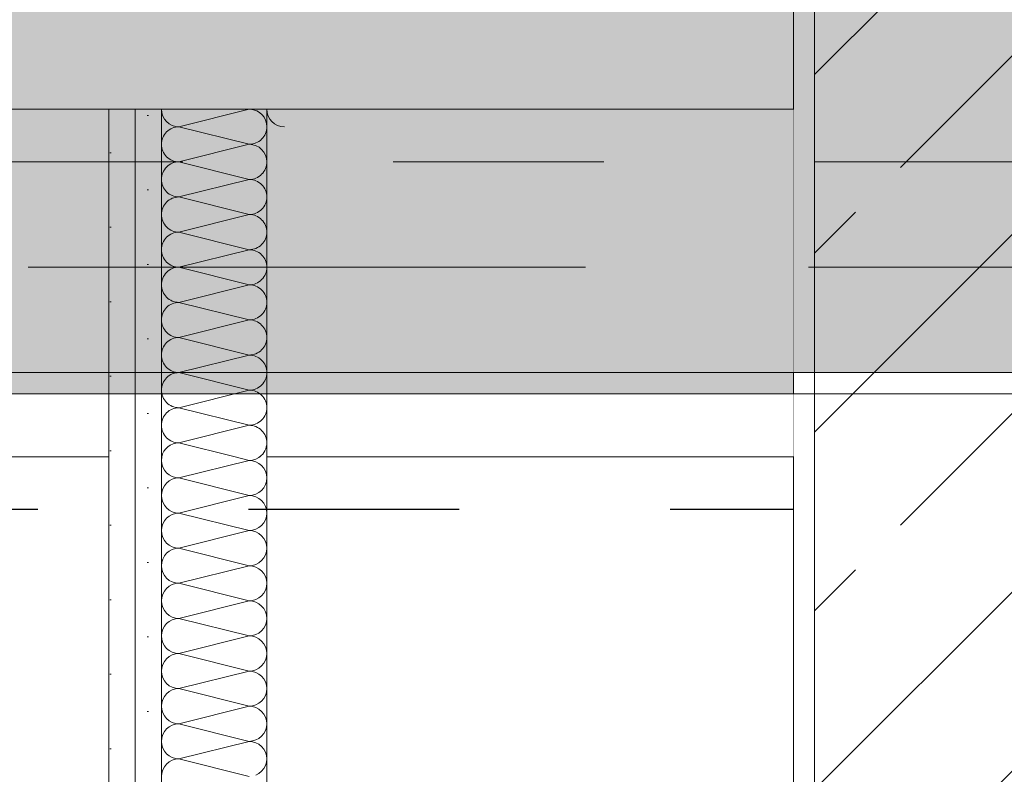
# Model space of a CAD drawing. Header units: metres. Extents: x -3.6 to 84.5, y -11 to 16.8.
# Tile 285 of 389: x 46.803 to 47.27, y 5.609 to 5.967. Entities that reach past the tile are written whole.
import ezdxf

# ---------------------------------------------------------------- set-up
doc = ezdxf.new("R2010")
doc.units = ezdxf.units.M
doc.header["$MEASUREMENT"] = 0
for name, pattern in [('Achse', [0.2, 0.1, -0.05, 0, -0.05]), ('Strichlinie doppelt', [0.54680553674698, 0.2645833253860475, -0.105833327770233, 0.07055555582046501, -0.1058333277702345]), ('Strichlinie eng', [0.11499999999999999, 0.07500000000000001, -0.03999999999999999]), ('Wipeout_Contour', [1, 0, -1])]:
    doc.linetypes.add(name, pattern=pattern)
for name, color, linetype in [('301 - Elemente.Linie', 7, 'Continuous'), ('451 - Universal.Achsen Raster', 7, 'Continuous'), ('605 - Struktur.Wand Innen', 7, 'Continuous'), ('607 - Struktur.Stütze', 7, 'Continuous'), ('608 - Struktur.Träger', 7, 'Continuous'), ('Neubau_605 - Struktur.Wand Innen', 7, 'Continuous'), ('Neubau_606 - Struktur.Wand Innen Ausbau', 7, 'Continuous'), ('Neubau_653 - Abdeckung.TB Verkofferung', 7, 'Continuous')]:
    doc.layers.add(name, color=color, linetype=linetype)
pattern_1 = [(44.99999999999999, (0, 0), (-0.08485281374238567, 0.08485281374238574), []), (44.99999999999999, (-0.04242640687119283, 0.04242640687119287), (-0.08485281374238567, 0.08485281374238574), [0.09, -0.03])]
pattern_2 = [(45, (0, 0), (-0.01767766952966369, 0.01767766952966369), [0, -0.025])]

# ---------------------------------------------------------------- blocks, each defined once
blk = doc.blocks.new('*X149')
at = {"layer": 'Neubau_606 - Struktur.Wand Innen Ausbau', "color": 7, "linetype": 'Continuous', "lineweight": 5}
for p, q in [((46.87832050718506, 5.916681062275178), (46.9115962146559, 5.924999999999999)), ((46.87832050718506, 5.916681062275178), (46.91165384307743, 5.908347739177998)), ((46.87832051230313, 5.900014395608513), (46.91165384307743, 5.908347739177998)), ((46.87832051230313, 5.900014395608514), (46.91165384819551, 5.891681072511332)), ((46.87832051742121, 5.883347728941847), (46.91165384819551, 5.891681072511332)), ((46.87832051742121, 5.883347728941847), (46.91165385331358, 5.875014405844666)), ((46.87832052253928, 5.866681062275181), (46.91165385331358, 5.875014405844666)), ((46.87832052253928, 5.866681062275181), (46.91165385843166, 5.858347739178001)), ((46.87832052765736, 5.850014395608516), (46.91165385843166, 5.858347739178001)), ((46.87832052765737, 5.850014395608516), (46.91165386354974, 5.841681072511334)), ((46.87832053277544, 5.833347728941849), (46.91165386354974, 5.841681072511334)), ((46.87832053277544, 5.833347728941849), (46.91165386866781, 5.825014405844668)), ((46.87832053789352, 5.816681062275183), (46.91165386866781, 5.825014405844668)), ((46.87832053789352, 5.816681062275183), (46.91165387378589, 5.808347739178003)), ((46.87832054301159, 5.800014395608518), (46.91165387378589, 5.808347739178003)), ((46.87832054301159, 5.800014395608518), (46.91165387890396, 5.791681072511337)), ((46.87832054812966, 5.783347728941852), (46.91165387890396, 5.791681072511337)), ((46.87832054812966, 5.783347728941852), (46.91165388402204, 5.775014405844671)), ((46.87832055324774, 5.766681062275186), (46.91165388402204, 5.775014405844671)), ((46.87832055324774, 5.766681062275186), (46.90504481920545, 5.76000000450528))]:
    blk.add_line(p, q, dxfattribs=at)
for centre, radius, start, end in [((46.87832050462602, 5.925014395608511), 0.008333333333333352, 180.0989768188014, 270.0000175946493), ((46.91165384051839, 5.916681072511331), 0.008333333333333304, 1.759464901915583e-05, 86.63054081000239), ((46.92832050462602, 5.925014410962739), 0.008333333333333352, 180.0990824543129, 270.0000175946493), ((46.8783205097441, 5.908347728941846), 0.008333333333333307, 90.00001759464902, 180.0000175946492), ((46.91165384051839, 5.916681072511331), 0.008333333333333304, 270.000017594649, 1.759464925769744e-05), ((46.8783205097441, 5.908347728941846), 0.008333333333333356, 180.000017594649, 270.0000175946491), ((46.91165384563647, 5.900014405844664), 0.0083333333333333, 1.759465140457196e-05, 90.00001759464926), ((46.87832051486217, 5.89168106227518), 0.008333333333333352, 90.000017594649, 180.0000175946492), ((46.91165384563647, 5.900014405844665), 0.008333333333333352, 270.000017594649, 1.759464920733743e-05), ((46.87832051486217, 5.89168106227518), 0.008333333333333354, 180.000017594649, 270.0000175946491), ((46.91165385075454, 5.883347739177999), 0.008333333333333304, 1.759464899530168e-05, 90.00001759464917), ((46.87832051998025, 5.875014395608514), 0.008333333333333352, 90.000017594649, 180.0000175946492), ((46.91165385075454, 5.883347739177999), 0.00833333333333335, 270.000017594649, 1.759464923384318e-05), ((46.87832051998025, 5.875014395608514), 0.008333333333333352, 180.0000175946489, 270.0000175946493), ((46.91165385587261, 5.866681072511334), 0.008333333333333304, 1.759464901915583e-05, 90.00001759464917), ((46.87832052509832, 5.858347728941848), 0.008333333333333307, 90.00001759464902, 180.0000175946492), ((46.91165385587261, 5.866681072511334), 0.008333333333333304, 270.000017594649, 1.759464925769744e-05), ((46.87832052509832, 5.858347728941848), 0.008333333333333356, 180.000017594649, 270.0000175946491), ((46.9116538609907, 5.850014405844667), 0.0083333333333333, 1.759464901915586e-05, 90.00001759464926), ((46.87832053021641, 5.841681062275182), 0.008333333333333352, 90.000017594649, 180.0000175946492), ((46.9116538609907, 5.850014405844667), 0.008333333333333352, 270.000017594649, 1.759464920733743e-05), ((46.87832053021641, 5.841681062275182), 0.008333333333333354, 180.000017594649, 270.0000175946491), ((46.91165386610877, 5.833347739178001), 0.008333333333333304, 1.759464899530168e-05, 90.00001759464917), ((46.87832053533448, 5.825014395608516), 0.008333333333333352, 90.000017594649, 180.0000175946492), ((46.91165386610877, 5.833347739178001), 0.00833333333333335, 270.000017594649, 1.759464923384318e-05), ((46.87832053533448, 5.825014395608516), 0.008333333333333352, 180.0000175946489, 270.0000175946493), ((46.91165387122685, 5.816681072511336), 0.008333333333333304, 1.759464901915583e-05, 90.00001759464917), ((46.87832054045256, 5.80834772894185), 0.008333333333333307, 90.00001759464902, 180.0000175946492), ((46.91165387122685, 5.816681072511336), 0.008333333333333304, 270.000017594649, 1.759464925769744e-05), ((46.87832054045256, 5.80834772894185), 0.008333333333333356, 180.000017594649, 270.0000175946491), ((46.91165387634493, 5.800014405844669), 0.0083333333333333, 1.759464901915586e-05, 90.00001759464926), ((46.87832054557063, 5.791681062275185), 0.008333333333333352, 90.000017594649, 180.0000175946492), ((46.91165387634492, 5.80001440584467), 0.008333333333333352, 270.000017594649, 1.759464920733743e-05), ((46.87832054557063, 5.791681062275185), 0.008333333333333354, 180.000017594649, 270.0000175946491), ((46.911653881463, 5.783347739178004), 0.008333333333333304, 1.759464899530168e-05, 90.00001759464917), ((46.87832055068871, 5.775014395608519), 0.008333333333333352, 90.000017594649, 180.0000175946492), ((46.911653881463, 5.783347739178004), 0.00833333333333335, 270.000017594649, 1.759464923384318e-05), ((46.87832055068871, 5.775014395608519), 0.008333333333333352, 180.0000175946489, 270.0000175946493), ((46.91165388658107, 5.766681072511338), 0.008333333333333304, 1.759464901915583e-05, 90.00001759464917), ((46.87832055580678, 5.758347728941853), 0.008333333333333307, 90.00001759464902, 168.5640091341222), ((46.91165388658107, 5.766681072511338), 0.008333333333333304, 306.7045521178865, 1.759464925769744e-05)]:
    blk.add_arc(centre, radius, start, end, dxfattribs=at)
blk = doc.blocks.new('*X150')
at = {"layer": 'Neubau_606 - Struktur.Wand Innen Ausbau', "color": 7, "linetype": 'Continuous', "lineweight": 5}
for p, q in [((46.87014734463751, 5.759973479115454), (46.86998722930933, 5.758347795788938)), ((46.86998722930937, 5.758347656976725), (46.870147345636, 5.756721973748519)), ((46.87015538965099, 5.759999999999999), (46.87014734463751, 5.759973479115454)), ((46.87832055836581, 5.75001439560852), (46.91165388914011, 5.758347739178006)), ((46.9050448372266, 5.759999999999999), (46.91165388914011, 5.758347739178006)), ((46.91165388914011, 5.758347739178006), (46.91327964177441, 5.758507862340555)), ((46.91327964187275, 5.758187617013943), (46.91165388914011, 5.758347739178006)), ((46.91327964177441, 5.758507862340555), (46.91484291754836, 5.75898207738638)), ((46.91484291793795, 5.757713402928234), (46.91327964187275, 5.758187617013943)), ((46.91484291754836, 5.75898207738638), (46.91628364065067, 5.759752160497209)), ((46.91628364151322, 5.756943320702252), (46.91484291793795, 5.757713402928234)), ((46.91628364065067, 5.759752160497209), (46.91658563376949, 5.759999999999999)), ((46.91754644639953, 5.755906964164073), (46.91628364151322, 5.756943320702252)), ((46.870147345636, 5.756721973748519), (46.87062156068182, 5.755158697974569)), ((46.87062156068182, 5.755158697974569), (46.87139164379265, 5.753717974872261)), ((46.87139164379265, 5.753717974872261), (46.87242800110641, 5.752455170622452)), ((46.87242800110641, 5.752455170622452), (46.87369080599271, 5.751418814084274)), ((46.91858280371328, 5.754644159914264), (46.91754644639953, 5.755906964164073)), ((46.91935288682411, 5.753203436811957), (46.91858280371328, 5.754644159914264)), ((46.91982710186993, 5.751640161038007), (46.91935288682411, 5.753203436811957)), ((46.87369080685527, 5.748609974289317), (46.87242800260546, 5.747573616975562)), ((46.87369080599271, 5.751418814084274), (46.87513152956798, 5.750648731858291)), ((46.87513152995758, 5.749380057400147), (46.87369080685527, 5.748609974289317)), ((46.87513152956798, 5.750648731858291), (46.87669480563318, 5.750174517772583)), ((46.87669480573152, 5.749854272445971), (46.87513152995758, 5.749380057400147)), ((46.87669480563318, 5.750174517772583), (46.87832055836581, 5.75001439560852)), ((46.87832055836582, 5.750014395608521), (46.87669480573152, 5.749854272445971)), ((46.87832055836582, 5.750014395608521), (46.91165389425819, 5.74168107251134)), ((46.91935288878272, 5.746825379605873), (46.91982710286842, 5.748388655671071)), ((46.91998722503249, 5.75001440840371), (46.91982710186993, 5.751640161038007)), ((46.91982710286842, 5.748388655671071), (46.91998722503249, 5.750014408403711)), ((46.87014734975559, 5.743306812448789), (46.86998722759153, 5.74168105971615)), ((46.8706215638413, 5.744870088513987), (46.87014734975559, 5.743306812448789)), ((46.87139164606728, 5.746310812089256), (46.8706215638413, 5.744870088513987)), ((46.87242800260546, 5.747573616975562), (46.87139164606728, 5.746310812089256)), ((46.91484292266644, 5.742315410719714), (46.91628364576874, 5.743085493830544)), ((46.91628364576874, 5.743085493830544), (46.91754645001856, 5.744121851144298)), ((46.91754645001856, 5.744121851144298), (46.91858280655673, 5.745384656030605)), ((46.91858280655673, 5.745384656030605), (46.91935288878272, 5.746825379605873)), ((46.86998722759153, 5.74168105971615), (46.87014735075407, 5.740055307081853)), ((46.87014735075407, 5.740055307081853), (46.8706215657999, 5.738492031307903)), ((46.8706215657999, 5.738492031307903), (46.87139164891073, 5.737051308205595)), ((46.8783205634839, 5.733347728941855), (46.91165389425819, 5.74168107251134)), ((46.91165389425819, 5.74168107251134), (46.91327964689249, 5.74184119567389)), ((46.91327964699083, 5.741520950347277), (46.91165389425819, 5.74168107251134)), ((46.91327964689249, 5.74184119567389), (46.91484292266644, 5.742315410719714)), ((46.91484292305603, 5.741046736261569), (46.91327964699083, 5.741520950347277)), ((46.9162836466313, 5.740276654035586), (46.91484292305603, 5.741046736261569)), ((46.9175464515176, 5.739240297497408), (46.9162836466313, 5.740276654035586)), ((46.91858280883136, 5.737977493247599), (46.9175464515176, 5.739240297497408)), ((46.87139164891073, 5.737051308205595), (46.87242800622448, 5.735788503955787)), ((46.87242800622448, 5.735788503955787), (46.87369081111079, 5.734752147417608)), ((46.87369081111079, 5.734752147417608), (46.87513153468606, 5.733982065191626)), ((46.87513153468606, 5.733982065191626), (46.87669481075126, 5.733507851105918)), ((46.91935289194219, 5.736536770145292), (46.91858280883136, 5.737977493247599)), ((46.91982710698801, 5.734973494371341), (46.91935289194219, 5.736536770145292)), ((46.91998723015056, 5.733347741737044), (46.91982710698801, 5.734973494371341)), ((46.87139165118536, 5.72964414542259), (46.87062156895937, 5.728203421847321)), ((46.87242800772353, 5.730906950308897), (46.87139165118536, 5.72964414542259)), ((46.87369081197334, 5.731943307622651), (46.87242800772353, 5.730906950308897)), ((46.87513153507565, 5.732713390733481), (46.87369081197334, 5.731943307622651)), ((46.8766948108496, 5.733187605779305), (46.87513153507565, 5.732713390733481)), ((46.87669481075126, 5.733507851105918), (46.8783205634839, 5.733347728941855)), ((46.8783205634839, 5.733347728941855), (46.8766948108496, 5.733187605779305)), ((46.8783205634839, 5.733347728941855), (46.91165389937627, 5.725014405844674)), ((46.91858281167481, 5.72871798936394), (46.91935289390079, 5.730158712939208)), ((46.91935289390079, 5.730158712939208), (46.9198271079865, 5.731721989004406)), ((46.9198271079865, 5.731721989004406), (46.91998723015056, 5.733347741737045)), ((46.87014735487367, 5.726640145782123), (46.8699872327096, 5.725014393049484)), ((46.8699872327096, 5.725014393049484), (46.87014735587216, 5.723388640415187)), ((46.87062156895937, 5.728203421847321), (46.87014735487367, 5.726640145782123)), ((46.87832056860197, 5.716681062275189), (46.91165389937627, 5.725014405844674)), ((46.91165389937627, 5.725014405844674), (46.91327965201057, 5.725174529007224)), ((46.9132796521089, 5.724854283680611), (46.91165389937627, 5.725014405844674)), ((46.91327965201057, 5.725174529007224), (46.91484292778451, 5.725648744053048)), ((46.9148429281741, 5.724380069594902), (46.9132796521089, 5.724854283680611)), ((46.91484292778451, 5.725648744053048), (46.91628365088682, 5.726418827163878)), ((46.91628365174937, 5.723609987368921), (46.9148429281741, 5.724380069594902)), ((46.91628365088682, 5.726418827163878), (46.91754645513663, 5.727455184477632)), ((46.91754645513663, 5.727455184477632), (46.91858281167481, 5.72871798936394)), ((46.87014735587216, 5.723388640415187), (46.87062157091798, 5.721825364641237)), ((46.87062157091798, 5.721825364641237), (46.87139165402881, 5.72038464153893)), ((46.87139165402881, 5.72038464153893), (46.87242801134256, 5.719121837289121)), ((46.91754645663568, 5.722573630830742), (46.91628365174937, 5.723609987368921)), ((46.91858281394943, 5.721310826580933), (46.91754645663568, 5.722573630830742)), ((46.91935289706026, 5.719870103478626), (46.91858281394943, 5.721310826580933)), ((46.91982711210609, 5.718306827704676), (46.91935289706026, 5.719870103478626)), ((46.87242801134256, 5.719121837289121), (46.87369081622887, 5.718085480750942)), ((46.87369081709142, 5.715276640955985), (46.87242801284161, 5.714240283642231)), ((46.87369081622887, 5.718085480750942), (46.87513153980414, 5.71731539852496)), ((46.87513154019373, 5.716046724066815), (46.87369081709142, 5.715276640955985)), ((46.87513153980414, 5.71731539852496), (46.87669481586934, 5.716841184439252)), ((46.87669481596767, 5.716520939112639), (46.87513154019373, 5.716046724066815)), ((46.87669481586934, 5.716841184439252), (46.87832056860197, 5.716681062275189)), ((46.87832056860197, 5.716681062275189), (46.87669481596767, 5.716520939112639)), ((46.87832056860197, 5.716681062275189), (46.91165390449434, 5.708347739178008)), ((46.91935289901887, 5.713492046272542), (46.91982711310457, 5.71505532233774)), ((46.91998723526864, 5.716681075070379), (46.91982711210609, 5.718306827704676)), ((46.91982711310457, 5.71505532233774), (46.91998723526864, 5.716681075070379)), ((46.87062157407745, 5.711536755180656), (46.87014735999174, 5.709973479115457)), ((46.87139165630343, 5.712977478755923), (46.87062157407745, 5.711536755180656)), ((46.87242801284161, 5.714240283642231), (46.87139165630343, 5.712977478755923)), ((46.9162836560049, 5.709752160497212), (46.91754646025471, 5.710788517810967)), ((46.91754646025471, 5.710788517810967), (46.91858281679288, 5.712051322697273)), ((46.91858281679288, 5.712051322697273), (46.91935289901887, 5.713492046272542)), ((46.87014735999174, 5.709973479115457), (46.86998723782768, 5.708347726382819)), ((46.86998723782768, 5.708347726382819), (46.87014736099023, 5.706721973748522)), ((46.87014736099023, 5.706721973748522), (46.87062157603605, 5.705158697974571)), ((46.87832057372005, 5.700014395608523), (46.91165390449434, 5.708347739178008)), ((46.91165390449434, 5.708347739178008), (46.91327965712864, 5.708507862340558)), ((46.91327965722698, 5.708187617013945), (46.91165390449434, 5.708347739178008)), ((46.91327965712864, 5.708507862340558), (46.91484293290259, 5.708982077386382)), ((46.91484293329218, 5.707713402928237), (46.91327965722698, 5.708187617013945)), ((46.91484293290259, 5.708982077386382), (46.9162836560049, 5.709752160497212)), ((46.91628365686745, 5.706943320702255), (46.91484293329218, 5.707713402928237)), ((46.91754646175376, 5.705906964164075), (46.91628365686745, 5.706943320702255)), ((46.91858281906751, 5.704644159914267), (46.91754646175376, 5.705906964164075)), ((46.87062157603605, 5.705158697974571), (46.87139165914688, 5.703717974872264)), ((46.87139165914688, 5.703717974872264), (46.87242801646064, 5.702455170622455)), ((46.87242801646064, 5.702455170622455), (46.87369082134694, 5.701418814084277)), ((46.87369082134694, 5.701418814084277), (46.87513154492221, 5.700648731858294)), ((46.91935290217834, 5.70320343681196), (46.91858281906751, 5.704644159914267)), ((46.91982711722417, 5.70164016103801), (46.91935290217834, 5.70320343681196)), ((46.91998724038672, 5.700014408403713), (46.91982711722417, 5.70164016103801)), ((46.87139166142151, 5.696310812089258), (46.87062157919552, 5.694870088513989)), ((46.87242801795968, 5.697573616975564), (46.87139166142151, 5.696310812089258)), ((46.87369082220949, 5.698609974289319), (46.87242801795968, 5.697573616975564)), ((46.8751315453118, 5.699380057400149), (46.87369082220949, 5.698609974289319)), ((46.87513154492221, 5.700648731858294), (46.87669482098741, 5.700174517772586)), ((46.87669482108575, 5.699854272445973), (46.8751315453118, 5.699380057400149)), ((46.87669482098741, 5.700174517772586), (46.87832057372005, 5.700014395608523)), ((46.87832057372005, 5.700014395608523), (46.87669482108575, 5.699854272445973)), ((46.87832057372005, 5.700014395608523), (46.91165390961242, 5.691681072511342)), ((46.91858282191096, 5.695384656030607), (46.91935290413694, 5.696825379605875)), ((46.91935290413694, 5.696825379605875), (46.91982711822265, 5.698388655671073)), ((46.91982711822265, 5.698388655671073), (46.91998724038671, 5.700014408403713)), ((46.87014736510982, 5.693306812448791), (46.86998724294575, 5.691681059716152)), ((46.86998724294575, 5.691681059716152), (46.8701473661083, 5.690055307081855)), ((46.87062157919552, 5.694870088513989), (46.87014736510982, 5.693306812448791)), ((46.87832057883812, 5.683347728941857), (46.91165390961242, 5.691681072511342)), ((46.91165390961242, 5.691681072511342), (46.91327966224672, 5.691841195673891)), ((46.91327966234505, 5.691520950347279), (46.91165390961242, 5.691681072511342)), ((46.91327966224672, 5.691841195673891), (46.91484293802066, 5.692315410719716)), ((46.91484293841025, 5.691046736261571), (46.91327966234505, 5.691520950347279)), ((46.91484293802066, 5.692315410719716), (46.91628366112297, 5.693085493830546)), ((46.91628366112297, 5.693085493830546), (46.91754646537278, 5.6941218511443)), ((46.91754646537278, 5.6941218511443), (46.91858282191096, 5.695384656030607)), ((46.8701473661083, 5.690055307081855), (46.87062158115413, 5.688492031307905)), ((46.87062158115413, 5.688492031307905), (46.87139166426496, 5.687051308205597)), ((46.87139166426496, 5.687051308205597), (46.87242802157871, 5.685788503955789)), ((46.91628366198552, 5.690276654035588), (46.91484293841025, 5.691046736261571)), ((46.91754646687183, 5.68924029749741), (46.91628366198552, 5.690276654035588)), ((46.91858282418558, 5.687977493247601), (46.91754646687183, 5.68924029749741)), ((46.91935290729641, 5.686536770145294), (46.91858282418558, 5.687977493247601)), ((46.87242802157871, 5.685788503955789), (46.87369082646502, 5.68475214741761)), ((46.87369082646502, 5.68475214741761), (46.87513155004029, 5.683982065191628)), ((46.87513155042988, 5.682713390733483), (46.87369082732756, 5.681943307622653)), ((46.87513155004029, 5.683982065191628), (46.87669482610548, 5.68350785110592)), ((46.87669482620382, 5.683187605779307), (46.87513155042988, 5.682713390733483)), ((46.87669482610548, 5.68350785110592), (46.87832057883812, 5.683347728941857)), ((46.87832057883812, 5.683347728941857), (46.87669482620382, 5.683187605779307)), ((46.87832057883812, 5.683347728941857), (46.91165391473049, 5.675014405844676)), ((46.91982712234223, 5.684973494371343), (46.91935290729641, 5.686536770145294)), ((46.91998724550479, 5.683347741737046), (46.91982712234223, 5.684973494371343)), ((46.91982712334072, 5.681721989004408), (46.91998724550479, 5.683347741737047)), ((46.8706215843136, 5.678203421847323), (46.87014737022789, 5.676640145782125)), ((46.87139166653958, 5.679644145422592), (46.8706215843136, 5.678203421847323)), ((46.87242802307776, 5.680906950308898), (46.87139166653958, 5.679644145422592)), ((46.87369082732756, 5.681943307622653), (46.87242802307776, 5.680906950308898)), ((46.91754647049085, 5.677455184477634), (46.91858282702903, 5.678717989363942)), ((46.91858282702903, 5.678717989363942), (46.91935290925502, 5.680158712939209)), ((46.91935290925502, 5.680158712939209), (46.91982712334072, 5.681721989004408)), ((46.87014737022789, 5.676640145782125), (46.86998724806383, 5.675014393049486)), ((46.86998724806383, 5.675014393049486), (46.87014737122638, 5.673388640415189)), ((46.87014737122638, 5.673388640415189), (46.8706215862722, 5.671825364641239)), ((46.8783205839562, 5.666681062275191), (46.91165391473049, 5.675014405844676)), ((46.91165391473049, 5.675014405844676), (46.91327966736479, 5.675174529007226)), ((46.91327966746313, 5.674854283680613), (46.91165391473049, 5.675014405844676)), ((46.91327966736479, 5.675174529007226), (46.91484294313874, 5.67564874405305)), ((46.91484294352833, 5.674380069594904), (46.91327966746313, 5.674854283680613)), ((46.91484294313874, 5.67564874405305), (46.91628366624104, 5.67641882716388)), ((46.9162836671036, 5.673609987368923), (46.91484294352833, 5.674380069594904)), ((46.91628366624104, 5.67641882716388), (46.91754647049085, 5.677455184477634)), ((46.9175464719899, 5.672573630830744), (46.9162836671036, 5.673609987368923)), ((46.8706215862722, 5.671825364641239), (46.87139166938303, 5.670384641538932)), ((46.87139166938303, 5.670384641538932), (46.87242802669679, 5.669121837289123)), ((46.87242802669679, 5.669121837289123), (46.87369083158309, 5.668085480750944)), ((46.91858282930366, 5.671310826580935), (46.9175464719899, 5.672573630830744)), ((46.91935291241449, 5.669870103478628), (46.91858282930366, 5.671310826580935)), ((46.91982712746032, 5.668306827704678), (46.91935291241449, 5.669870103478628)), ((46.91998725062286, 5.666681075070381), (46.91982712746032, 5.668306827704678)), ((46.87242802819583, 5.664240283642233), (46.87139167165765, 5.662977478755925)), ((46.87369083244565, 5.665276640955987), (46.87242802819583, 5.664240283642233)), ((46.87369083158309, 5.668085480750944), (46.87513155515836, 5.667315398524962)), ((46.87513155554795, 5.666046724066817), (46.87369083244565, 5.665276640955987)), ((46.87513155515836, 5.667315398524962), (46.87669483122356, 5.666841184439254)), ((46.8766948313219, 5.666520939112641), (46.87513155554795, 5.666046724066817)), ((46.87669483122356, 5.666841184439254), (46.8783205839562, 5.666681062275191)), ((46.8783205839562, 5.666681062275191), (46.8766948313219, 5.666520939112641)), ((46.8783205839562, 5.666681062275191), (46.91165391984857, 5.65834773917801)), ((46.91858283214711, 5.662051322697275), (46.91935291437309, 5.663492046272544)), ((46.91935291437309, 5.663492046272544), (46.9198271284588, 5.665055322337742)), ((46.9198271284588, 5.665055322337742), (46.91998725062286, 5.666681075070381)), ((46.87014737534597, 5.659973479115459), (46.8699872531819, 5.658347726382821)), ((46.87062158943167, 5.661536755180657), (46.87014737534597, 5.659973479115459)), ((46.87139167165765, 5.662977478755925), (46.87062158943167, 5.661536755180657)), ((46.91327967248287, 5.65850786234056), (46.91484294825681, 5.658982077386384)), ((46.91484294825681, 5.658982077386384), (46.91628367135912, 5.659752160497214)), ((46.91628367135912, 5.659752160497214), (46.91754647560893, 5.660788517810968)), ((46.91754647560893, 5.660788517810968), (46.91858283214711, 5.662051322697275)), ((46.8699872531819, 5.658347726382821), (46.87014737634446, 5.656721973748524)), ((46.87014737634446, 5.656721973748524), (46.87062159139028, 5.655158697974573)), ((46.87062159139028, 5.655158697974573), (46.8713916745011, 5.653717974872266)), ((46.87832058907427, 5.650014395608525), (46.91165391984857, 5.65834773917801)), ((46.91165391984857, 5.65834773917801), (46.91327967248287, 5.65850786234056)), ((46.9132796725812, 5.658187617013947), (46.91165391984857, 5.65834773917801)), ((46.9148429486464, 5.657713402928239), (46.9132796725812, 5.658187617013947)), ((46.91628367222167, 5.656943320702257), (46.9148429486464, 5.657713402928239)), ((46.91754647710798, 5.655906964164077), (46.91628367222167, 5.656943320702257)), ((46.91858283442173, 5.654644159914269), (46.91754647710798, 5.655906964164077)), ((46.91935291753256, 5.653203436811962), (46.91858283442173, 5.654644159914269)), ((46.8713916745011, 5.653717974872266), (46.87242803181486, 5.652455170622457)), ((46.87242803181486, 5.652455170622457), (46.87369083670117, 5.651418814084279)), ((46.87369083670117, 5.651418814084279), (46.87513156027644, 5.650648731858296)), ((46.87513156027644, 5.650648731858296), (46.87669483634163, 5.650174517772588)), ((46.87669483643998, 5.649854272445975), (46.87513156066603, 5.649380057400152)), ((46.87669483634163, 5.650174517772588), (46.87832058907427, 5.650014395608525)), ((46.87832058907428, 5.650014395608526), (46.87669483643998, 5.649854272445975)), ((46.87832058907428, 5.650014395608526), (46.91165392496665, 5.641681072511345)), ((46.91982713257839, 5.651640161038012), (46.91935291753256, 5.653203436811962)), ((46.91998725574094, 5.650014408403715), (46.91982713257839, 5.651640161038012)), ((46.91982713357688, 5.648388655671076), (46.91998725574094, 5.650014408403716)), ((46.87062159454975, 5.644870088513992), (46.87014738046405, 5.643306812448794)), ((46.87139167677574, 5.64631081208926), (46.87062159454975, 5.644870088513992)), ((46.87242803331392, 5.647573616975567), (46.87139167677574, 5.64631081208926)), ((46.87369083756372, 5.648609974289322), (46.87242803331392, 5.647573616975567)), ((46.87513156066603, 5.649380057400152), (46.87369083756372, 5.648609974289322)), ((46.91754648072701, 5.644121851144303), (46.91858283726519, 5.64538465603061)), ((46.91858283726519, 5.64538465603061), (46.91935291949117, 5.646825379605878)), ((46.91935291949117, 5.646825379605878), (46.91982713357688, 5.648388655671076)), ((46.87014738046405, 5.643306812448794), (46.86998725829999, 5.641681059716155)), ((46.86998725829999, 5.641681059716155), (46.87014738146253, 5.640055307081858)), ((46.87832059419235, 5.633347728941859), (46.91165392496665, 5.641681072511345)), ((46.91165392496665, 5.641681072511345), (46.91327967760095, 5.641841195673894)), ((46.91327967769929, 5.641520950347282), (46.91165392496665, 5.641681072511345)), ((46.91327967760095, 5.641841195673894), (46.91484295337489, 5.642315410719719)), ((46.91484295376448, 5.641046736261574), (46.91327967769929, 5.641520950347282)), ((46.91484295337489, 5.642315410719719), (46.9162836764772, 5.643085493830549)), ((46.91628367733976, 5.640276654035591), (46.91484295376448, 5.641046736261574)), ((46.9162836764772, 5.643085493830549), (46.91754648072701, 5.644121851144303)), ((46.91754648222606, 5.639240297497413), (46.91628367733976, 5.640276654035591)), ((46.87014738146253, 5.640055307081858), (46.87062159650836, 5.638492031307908)), ((46.87062159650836, 5.638492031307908), (46.87139167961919, 5.6370513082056)), ((46.87139167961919, 5.6370513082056), (46.87242803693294, 5.635788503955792)), ((46.87242803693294, 5.635788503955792), (46.87369084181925, 5.634752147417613)), ((46.91858283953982, 5.637977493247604), (46.91754648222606, 5.639240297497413)), ((46.91935292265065, 5.636536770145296), (46.91858283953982, 5.637977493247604)), ((46.91982713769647, 5.634973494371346), (46.91935292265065, 5.636536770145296)), ((46.87242803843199, 5.630906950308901), (46.87139168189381, 5.629644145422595)), ((46.8736908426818, 5.631943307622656), (46.87242803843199, 5.630906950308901)), ((46.87369084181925, 5.634752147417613), (46.87513156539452, 5.633982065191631)), ((46.87513156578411, 5.632713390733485), (46.8736908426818, 5.631943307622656)), ((46.87513156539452, 5.633982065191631), (46.87669484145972, 5.633507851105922)), ((46.87669484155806, 5.63318760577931), (46.87513156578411, 5.632713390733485)), ((46.87669484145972, 5.633507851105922), (46.87832059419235, 5.633347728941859)), ((46.87832059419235, 5.633347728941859), (46.87669484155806, 5.63318760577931)), ((46.87832059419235, 5.633347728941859), (46.91165393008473, 5.625014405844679)), ((46.91935292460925, 5.630158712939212), (46.91982713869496, 5.631721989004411)), ((46.91998726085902, 5.633347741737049), (46.91982713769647, 5.634973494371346)), ((46.91982713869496, 5.631721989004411), (46.91998726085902, 5.63334774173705)), ((46.87014738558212, 5.626640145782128), (46.86998726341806, 5.625014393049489)), ((46.87062159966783, 5.628203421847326), (46.87014738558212, 5.626640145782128)), ((46.87139168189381, 5.629644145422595), (46.87062159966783, 5.628203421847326)), ((46.91484295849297, 5.625648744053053), (46.91628368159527, 5.626418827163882)), ((46.91628368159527, 5.626418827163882), (46.91754648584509, 5.627455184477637)), ((46.91754648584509, 5.627455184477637), (46.91858284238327, 5.628717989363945)), ((46.91858284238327, 5.628717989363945), (46.91935292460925, 5.630158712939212)), ((46.86998726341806, 5.625014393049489), (46.87014738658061, 5.623388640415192)), ((46.87014738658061, 5.623388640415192), (46.87062160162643, 5.621825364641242)), ((46.87062160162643, 5.621825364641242), (46.87139168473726, 5.620384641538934)), ((46.87832059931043, 5.616681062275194), (46.91165393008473, 5.625014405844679)), ((46.91165393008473, 5.625014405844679), (46.91327968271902, 5.625174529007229)), ((46.91327968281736, 5.624854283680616), (46.91165393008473, 5.625014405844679)), ((46.91327968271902, 5.625174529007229), (46.91484295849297, 5.625648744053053)), ((46.91484295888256, 5.624380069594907), (46.91327968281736, 5.624854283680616)), ((46.91628368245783, 5.623609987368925), (46.91484295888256, 5.624380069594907)), ((46.91754648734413, 5.622573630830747), (46.91628368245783, 5.623609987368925)), ((46.91858284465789, 5.621310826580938), (46.91754648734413, 5.622573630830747)), ((46.87139168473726, 5.620384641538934), (46.87242804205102, 5.619121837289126)), ((46.87242804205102, 5.619121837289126), (46.87369084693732, 5.618085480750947)), ((46.87369084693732, 5.618085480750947), (46.87513157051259, 5.617315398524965)), ((46.87513157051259, 5.617315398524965), (46.87669484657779, 5.616841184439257)), ((46.87669484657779, 5.616841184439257), (46.87832059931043, 5.616681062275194)), ((46.91935292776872, 5.619870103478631), (46.91858284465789, 5.621310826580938)), ((46.91982714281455, 5.61830682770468), (46.91935292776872, 5.619870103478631)), ((46.91998726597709, 5.616681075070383), (46.91982714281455, 5.61830682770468)), ((46.87139168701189, 5.612977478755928), (46.8706216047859, 5.61153675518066)), ((46.87242804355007, 5.614240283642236), (46.87139168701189, 5.612977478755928)), ((46.87369084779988, 5.61527664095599), (46.87242804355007, 5.614240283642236)), ((46.87513157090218, 5.61604672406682), (46.87369084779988, 5.61527664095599)), ((46.87669484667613, 5.616520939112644), (46.87513157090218, 5.61604672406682)), ((46.87832059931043, 5.616681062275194), (46.87669484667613, 5.616520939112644)), ((46.87832059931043, 5.616681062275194), (46.9116539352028, 5.608347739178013)), ((46.91858284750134, 5.612051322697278), (46.91935292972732, 5.613492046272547)), ((46.91935292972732, 5.613492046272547), (46.91982714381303, 5.615055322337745)), ((46.91982714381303, 5.615055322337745), (46.91998726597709, 5.616681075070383)), ((46.8701473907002, 5.609973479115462), (46.86998726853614, 5.608347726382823)), ((46.8706216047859, 5.61153675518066), (46.8701473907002, 5.609973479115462)), ((46.91484296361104, 5.608982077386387), (46.91628368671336, 5.609752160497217)), ((46.91628368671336, 5.609752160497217), (46.91754649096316, 5.610788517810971)), ((46.91754649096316, 5.610788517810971), (46.91858284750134, 5.612051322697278))]:
    blk.add_line(p, q, dxfattribs=at)

msp = doc.modelspace()

# ---------------------------------------------------------------- hatches: boundary and pattern name
at = {"layer": '607 - Struktur.Stütze', "linetype": 'Continuous', "lineweight": 0, "true_color": 0x000000}
h = msp.add_hatch(dxfattribs=at)
h.set_pattern_fill('Gips_0001', color=18, style=0, pattern_type=2)
h.set_pattern_definition(pattern_2)
h.paths.add_polyline_path([(47.48998895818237, 6.009982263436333), (47.16998899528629, 6.009982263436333), (47.16998899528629, 5.189982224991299), (47.26999997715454, 5.189982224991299), (47.26999997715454, 5.199982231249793), (47.17998900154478, 5.199982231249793), (47.17998900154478, 5.99998225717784), (47.47998903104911, 5.99998225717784), (47.47998903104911, 5.199982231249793), (47.39999997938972, 5.199982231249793), (47.39999997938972, 5.189982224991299), (47.48998895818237, 5.189982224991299)])
h = msp.add_hatch(dxfattribs=at)
h.set_pattern_fill('Beton__Stahlbeton_0001', color=18, style=0, pattern_type=2)
h.set_pattern_definition(pattern_1)
h.paths.add_polyline_path([(47.17998899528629, 5.199982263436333), (47.47998899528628, 5.199982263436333), (47.47998899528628, 5.999982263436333), (47.17998899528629, 5.999982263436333)])
at = {"layer": 'Neubau_606 - Struktur.Wand Innen Ausbau', "linetype": 'Continuous', "lineweight": 0, "true_color": 0x000000}
h = msp.add_hatch(dxfattribs=at)
h.set_pattern_fill('Gips_0001', color=18, style=0, pattern_type=2)
h.set_pattern_definition(pattern_2)
h.paths.add_polyline_path([(46.85748717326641, 5.924999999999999), (46.85748722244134, 5.76000000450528), (46.86998722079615, 5.76000000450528), (46.86998717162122, 5.924999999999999)])
h = msp.add_hatch(dxfattribs=at)
h.set_pattern_fill('Gips_0001', color=18, style=0, pattern_type=2)
h.set_pattern_definition(pattern_2)
h.paths.add_polyline_path([(46.86998722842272, 5.759999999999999), (46.85748722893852, 5.759999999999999), (46.857487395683, 5.17998226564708), (46.86998739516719, 5.17998226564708)])

# ---------------------------------------------------------------- linework, layer by layer
at = {"layer": '301 - Elemente.Linie', "color": 1, "linetype": 'Strichlinie eng', "lineweight": 25, "flags": 128}
msp.add_lwpolyline([(40.31135272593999, 5.735270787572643), (47.16998899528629, 5.735270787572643)], dxfattribs=at)
at = {"layer": '605 - Struktur.Wand Innen', "color": 7, "linetype": 'Continuous', "lineweight": 13}
msp.add_line((46.8699871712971, 5.924999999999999), (46.85748717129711, 5.924999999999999), dxfattribs=at)
at = {"layer": '607 - Struktur.Stütze', "color": 7, "linetype": 'Continuous', "lineweight": 5, "flags": 128}
msp.add_lwpolyline([(47.39999997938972, 5.189982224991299), (47.48998895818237, 5.189982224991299), (47.48998895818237, 6.009982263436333), (47.16998899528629, 6.009982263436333), (47.16998899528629, 5.189982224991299), (47.26999997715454, 5.189982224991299)], dxfattribs=at)
at = {"layer": '607 - Struktur.Stütze', "color": 7, "linetype": 'Continuous', "lineweight": 13, "flags": 128}
msp.add_lwpolyline([(47.17998899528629, 5.199982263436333), (47.47998899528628, 5.199982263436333), (47.47998899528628, 5.999982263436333), (47.17998899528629, 5.999982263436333)], close=True, dxfattribs=at)
at = {"layer": 'Neubau_605 - Struktur.Wand Innen', "color": 1, "linetype": 'Continuous', "lineweight": 5}
for p, q in [((46.85748722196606, 5.759999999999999), (46.85748717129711, 5.924999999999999)), ((46.86998722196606, 5.759999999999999), (46.8699871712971, 5.924999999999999))]:
    msp.add_line(p, q, dxfattribs=at)
at = {"layer": 'Neubau_606 - Struktur.Wand Innen Ausbau', "color": 1, "linetype": 'Continuous', "lineweight": 5}
for p, q in [((46.85748723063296, 5.759999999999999), (46.85748739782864, 5.17998226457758)), ((46.8699872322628, 5.759999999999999), (46.86998739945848, 5.17998226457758))]:
    msp.add_line(p, q, dxfattribs=at)
at = {"layer": 'Neubau_653 - Abdeckung.TB Verkofferung', "color": 1, "linetype": 'Continuous', "lineweight": 9}
for p in [(44.70998676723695, 5.759982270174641), (46.8449873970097, 5.050482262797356)]:
    msp.add_line(p, (46.8449873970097, 5.759982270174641), dxfattribs=at)

# ---------------------------------------------------------------- next in the draw order: wipeouts: each hides what was drawn before it
at = {"color": 254, "linetype": 'Wipeout_Contour', "lineweight": 0, "ltscale": 184.6009214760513}
msp.add_wipeout([(46.844987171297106, 5.924999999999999), (44.70998676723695, 5.924999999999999), (44.70998676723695, 5.759999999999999), (46.84498722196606, 5.759999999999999)], dxfattribs=at).dxf.layer = '605 - Struktur.Wand Innen'
at = {"color": 254, "linetype": 'Wipeout_Contour', "lineweight": 0, "ltscale": 189.6353258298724}
msp.add_wipeout([(46.9199871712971, 5.9250000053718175), (46.919987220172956, 5.7600000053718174), (47.169988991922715, 5.7600000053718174), (47.169988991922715, 5.9250000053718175)], dxfattribs=at).dxf.layer = '605 - Struktur.Wand Innen'

# ---------------------------------------------------------------- next in the draw order: hatches: boundary and pattern name
at = {"layer": '608 - Struktur.Träger', "linetype": 'Continuous', "lineweight": 0, "true_color": 0x000000}
h = msp.add_hatch(dxfattribs=at)
h.set_pattern_fill('Beton__Stahlbeton_0001', color=18, style=0, pattern_type=2)
h.set_pattern_definition(pattern_1)
h.paths.add_polyline_path([(0.689988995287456, 5.999982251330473), (0.3799889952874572, 5.999982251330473), (0.3799889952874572, 5.799982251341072), (0.689988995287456, 5.799982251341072), (7.569988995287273, 5.799982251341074), (7.889988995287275, 5.799982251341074), (11.16998899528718, 5.799982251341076), (11.48998899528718, 5.799982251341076), (18.369988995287, 5.799982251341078), (18.689988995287, 5.799982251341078), (22.06, 5.799982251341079), (22.19, 5.799982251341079), (25.56998899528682, 5.79998225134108), (25.88998899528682, 5.79998225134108), (32.76998899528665, 5.799982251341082), (33.08998899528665, 5.799982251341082), (36.46499999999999, 5.799982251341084), (36.60499999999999, 5.799982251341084), (39.96998899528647, 5.799982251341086), (40.28998899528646, 5.799982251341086), (47.16998899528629, 5.799982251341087), (47.48998899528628, 5.799982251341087), (50.85, 5.799982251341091), (51.02, 5.799982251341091), (54.36998899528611, 5.799982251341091), (54.6899889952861, 5.799982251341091), (58.07, 5.799982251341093), (58.205, 5.799982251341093), (61.56998899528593, 5.799982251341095), (61.87998899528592, 5.799982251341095), (61.87998899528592, 5.999982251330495), (61.56998899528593, 5.999982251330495), (54.6899889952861, 5.999982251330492), (54.36998899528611, 5.999982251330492), (50.96249999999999, 5.999982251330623), (50.89749999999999, 5.999982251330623), (47.48998899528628, 5.999982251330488), (47.16998899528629, 5.999982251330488), (40.28998899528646, 5.999982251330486), (39.96998899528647, 5.999982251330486), (33.08998899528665, 5.999982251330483), (25.56998899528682, 5.999982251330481), (18.689988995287, 5.999982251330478), (18.369988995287, 5.999982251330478), (14.94502499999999, 5.99998225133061), (14.88002499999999, 5.99998225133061), (11.48998899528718, 5.999982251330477), (11.16998899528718, 5.999982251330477), (7.889988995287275, 5.999982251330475), (7.569988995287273, 5.999982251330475)])
h = msp.add_hatch(dxfattribs=at)
h.set_pattern_fill('Gips_0001', color=18, style=0, pattern_type=2)
h.set_pattern_definition(pattern_2)
h.paths.add_polyline_path([(40.28998899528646, 5.78998225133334), (47.16998899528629, 5.789982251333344), (47.16998899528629, 5.799982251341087), (40.28998899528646, 5.799982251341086)])
at = {"layer": 'Neubau_606 - Struktur.Wand Innen Ausbau', "linetype": 'Continuous', "lineweight": 0, "true_color": 0x000000}
h = msp.add_hatch(dxfattribs=at)
h.set_pattern_fill('Gips_0001', color=18, style=0, pattern_type=2)
h.set_pattern_definition(pattern_2)
h.paths.add_polyline_path([(46.84498717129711, 5.924999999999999), (46.84498722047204, 5.76000000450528), (46.85748721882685, 5.76000000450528), (46.85748716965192, 5.924999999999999)])
h = msp.add_hatch(dxfattribs=at)
h.set_pattern_fill('Gips_0001', color=18, style=0, pattern_type=2)
h.set_pattern_definition(pattern_2)
h.paths.add_polyline_path([(46.84498722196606, 5.759999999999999), (46.84498738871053, 5.179982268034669), (46.85748738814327, 5.179982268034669), (46.85748722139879, 5.759999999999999)])

# ---------------------------------------------------------------- next in the draw order: linework, layer by layer
at = {"layer": '451 - Universal.Achsen Raster', "color": 160, "linetype": 'Strichlinie doppelt', "lineweight": 9, "true_color": 0x3232ff}
msp.add_line((64.93502500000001, 5.84998226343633), (-3.174999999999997, 5.849982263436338), dxfattribs=at)
at = {"layer": '605 - Struktur.Wand Innen', "color": 7, "linetype": 'Continuous', "lineweight": 13}
for p, q in [((46.85748717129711, 5.924999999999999), (46.84498717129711, 5.924999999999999)), ((46.9199871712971, 5.924999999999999), (46.8699871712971, 5.924999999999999))]:
    msp.add_line(p, q, dxfattribs=at)
at = {"layer": '605 - Struktur.Wand Innen', "color": 7, "linetype": 'Continuous', "lineweight": 13, "flags": 128}
for points in [[(47.16998894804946, 5.924999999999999), (43.93499998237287, 5.924999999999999)], [(44.70998676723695, 5.759999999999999), (46.84498722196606, 5.759999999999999)], [(46.91998722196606, 5.759999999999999), (47.16998894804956, 5.759999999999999)]]:
    msp.add_lwpolyline(points, dxfattribs=at)
at = {"layer": '608 - Struktur.Träger', "color": 7, "linetype": 'Achse', "lineweight": 9}
msp.add_line((0.3799889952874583, 5.899982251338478), (61.87998899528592, 5.899982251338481), dxfattribs=at)
at = {"layer": '608 - Struktur.Träger', "color": 7, "linetype": 'Continuous', "lineweight": 5}
for p, q in [((47.16998899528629, 5.799982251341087), (47.16998899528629, 5.789982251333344)), ((47.16998899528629, 5.789982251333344), (40.28998899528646, 5.78998225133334))]:
    msp.add_line(p, q, dxfattribs=at)
at = {"layer": '608 - Struktur.Träger', "color": 7, "linetype": 'Continuous', "lineweight": 13}
msp.add_line((0.3799889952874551, 5.789982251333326), (61.87998899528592, 5.789982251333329), dxfattribs=at)
at = {"layer": '608 - Struktur.Träger', "color": 7, "linetype": 'Continuous', "lineweight": 13, "flags": 128}
msp.add_lwpolyline([(51.02, 5.799982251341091), (50.85, 5.799982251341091), (47.48998899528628, 5.799982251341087), (47.16998899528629, 5.799982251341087), (40.28998899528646, 5.799982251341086), (39.96998899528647, 5.799982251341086), (36.60499999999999, 5.799982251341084), (36.46499999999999, 5.799982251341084), (33.08998899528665, 5.799982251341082), (32.76998899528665, 5.799982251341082), (25.88998899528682, 5.79998225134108), (25.56998899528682, 5.79998225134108), (22.19, 5.799982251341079), (22.06, 5.799982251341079), (18.689988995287, 5.799982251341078), (18.369988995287, 5.799982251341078), (11.48998899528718, 5.799982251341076), (11.16998899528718, 5.799982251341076), (7.889988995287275, 5.799982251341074), (7.569988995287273, 5.799982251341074), (0.689988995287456, 5.799982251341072), (0.3799889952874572, 5.799982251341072)], dxfattribs=at)
at = {"layer": 'Neubau_605 - Struktur.Wand Innen', "color": 1, "linetype": 'Continuous', "lineweight": 5}
for p, q in [((46.84498717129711, 5.924999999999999), (46.84498722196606, 5.759999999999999)), ((46.84498717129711, 5.924999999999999), (46.84498722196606, 5.759999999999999)), ((46.91998722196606, 5.759999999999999), (46.9199871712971, 5.924999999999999)), ((46.91998722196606, 5.759999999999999), (46.9199871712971, 5.924999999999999))]:
    msp.add_line(p, q, dxfattribs=at)
at = {"layer": 'Neubau_606 - Struktur.Wand Innen Ausbau', "color": 1, "linetype": 'Continuous', "lineweight": 5, "flags": 128}
for points in [[(46.84498722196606, 5.759999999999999), (46.84498740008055, 5.179982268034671)], [(46.91998740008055, 5.179982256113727), (46.91998722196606, 5.759999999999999)]]:
    msp.add_lwpolyline(points, dxfattribs=at)

# ---------------------------------------------------------------- next in the draw order: block references
at = {"layer": 'Neubau_606 - Struktur.Wand Innen Ausbau', "color": 1, "lineweight": 13}
for name in ['*X149', '*X150']:
    msp.add_blockref(name, (0, 0), dxfattribs=at)

doc.saveas('drawing.dxf')
